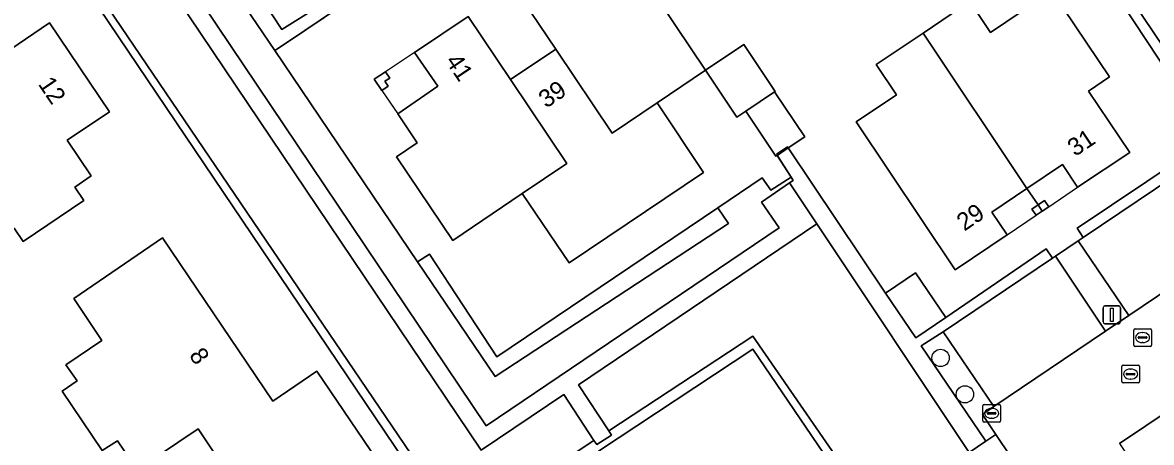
# Model space of a CAD drawing. Extents: x 158793 to 159888, y 384317 to 385256.
# Drawn here: x 158945.2 to 159009.1, y 384656.1 to 384679.8 of the extents above; entities that cross this region are included whole.
import ezdxf

# ---------------------------------------------------------------- set-up
doc = ezdxf.new("R2010")
doc.units = 0
for name, color, linetype in [('IMGEO_Boom', 7, 'Continuous'), ('IMGEO_Erf', 7, 'Continuous'), ('IMGEO_Groenvoorziening', 7, 'Continuous'), ('IMGEO_Haag', 7, 'Continuous'), ('IMGEO_Kolk', 7, 'Continuous'), ('IMGEO_Lichtmast', 7, 'Continuous'), ('IMGEO_Pand', 7, 'Continuous'), ('IMGEO_Pand_nummerreeks', 7, 'Continuous'), ('IMGEO_Pand_overbouw', 7, 'Continuous'), ('IMGEO_Parkeervlak_open', 7, 'Continuous'), ('IMGEO_Rijbaan_lokaal_open', 7, 'Continuous'), ('IMGEO_Rioolput', 7, 'Continuous'), ('IMGEO_Voetpad_halfverhard', 7, 'Continuous'), ('IMGEO_Voetpad_op_trap', 7, 'Continuous'), ('IMGEO_Voetpad_open', 7, 'Continuous')]:
    doc.layers.add(name, color=color, linetype=linetype)

msp = doc.modelspace()

# ---------------------------------------------------------------- linework, layer by layer
at = {"layer": 'IMGEO_Boom'}
for centre in [(158997.181, 384660.854), (158998.561, 384658.795)]:
    msp.add_circle(centre, 0.489, dxfattribs=at)
at = {"layer": 'IMGEO_Erf'}
for points in [[(158970.042, 384650.292), (158941.462, 384692.581)], [(159010.822, 384675.811), (159003.482, 384686.92)], [(158964.603, 384681.689), (158960.312, 384678.787), (158959.482, 384678.23), (158967.571, 384666.287), (158968.249, 384666.719), (158972.066, 384660.915), (158984.575, 384669.342), (158987.078, 384671.028), (158987.567, 384670.347), (158988.717, 384671.076), (158987.933, 384672.307), (158987.864, 384672.261), (158986.157, 384674.802), (158985.655, 384674.465), (158983.867, 384677.125), (158986.034, 384678.581), (158987.822, 384675.921), (158987.783, 384675.894), (158989.49, 384673.354), (158988.552, 384672.723), (158994.069, 384664.524), (158995.771, 384665.671), (158997.48, 384663.137), (159003.151, 384667.014), (159003.509, 384666.492), (159003.688, 384666.613), (159004.967, 384667.473), (159005.247, 384667.662), (159004.91, 384668.192), (159010.81, 384672.13)], [(158997.226, 384645.658), (158986.56, 384661.35), (158977.807, 384655.577)]]:
    msp.add_lwpolyline(points, dxfattribs=at)
for points in [[(158947.724, 384673.172), (158949.095, 384671.141), (158948.169, 384670.516), (158948.678, 384669.761), (158945.239, 384667.438), (158944.73, 384668.193), (158940.56, 384665.377), (158938.371, 384668.635), (158934.992, 384666.367), (158932.559, 384669.992), (158930.189, 384673.523), (158933.543, 384675.788), (158931.351, 384679.049), (158936.953, 384682.824), (158934.795, 384686.024), (158938.817, 384688.731), (158942.46, 384683.305), (158940.633, 384682.078), (158943.587, 384677.678), (158946.74, 384679.793), (158950.125, 384674.776)], [(158983.867, 384677.125), (158981.131, 384675.27), (158983.766, 384671.337), (158976.155, 384666.222), (158973.499, 384670.144), (158969.575, 384667.487), (158966.374, 384672.215), (158967.556, 384673.016), (158966.448, 384674.653), (158968.717, 384676.209), (158967.399, 384678.13), (158970.433, 384680.157), (158972.831, 384676.593), (158975.391, 384678.315), (158972.994, 384681.876), (158975.99, 384683.884), (158977.304, 384681.96), (158979.58, 384683.515)], [(158993.536, 384677.447), (158996.189, 384679.224), (158998.841, 384681.001), (159000.016, 384679.247), (159003.486, 384681.6), (159006.744, 384676.751), (159005.562, 384675.944), (159007.89, 384672.465), (159004.941, 384670.502), (159004.077, 384671.792), (159002.074, 384670.439), (159000.077, 384669.091), (159000.945, 384667.812), (158998.004, 384665.834), (158992.405, 384674.193), (158994.691, 384675.724)], [(158965.721, 384676.492), (158965.905, 384676.221), (158965.549, 384675.98), (158965.123, 384676.61), (158965.754, 384677.032), (158965.993, 384676.674)], [(159002.699, 384669.506), (159003.072, 384669.756), (159003.309, 384669.404), (159002.936, 384669.153), (159002.587, 384668.918), (159002.35, 384669.271)], [(158959.111, 384650.898), (158956.816, 384649.346), (158960.067, 384644.506), (158954.829, 384640.992), (158949.853, 384648.386), (158951.172, 384649.295), (158950.952, 384649.62), (158951.817, 384650.223), (158949.791, 384653.25), (158951.688, 384654.533), (158950.579, 384656.17), (158949.72, 384655.614), (158947.442, 384658.977), (158948.29, 384659.551), (158947.666, 384660.472), (158949.703, 384661.834), (158948.108, 384664.221), (158953.136, 384667.637), (158959.371, 384658.409), (158961.876, 384660.105), (158965.286, 384655.074)]]:
    msp.add_lwpolyline(points, close=True, dxfattribs=at)
at = {"layer": 'IMGEO_Groenvoorziening'}
for points in [[(158922.109, 384671.989), (158924.962, 384667.694), (158929.431, 384670.782), (158930.599, 384671.589), (158928.67, 384674.688), (158928.077, 384675.641), (158930.702, 384677.442), (158927, 384683.401), (158941.507, 384693.215), (158970.058, 384651.22), (158977.555, 384656.193), (158975.853, 384658.793), (158971.165, 384655.643), (158941.388, 384699.818)], [(158941.462, 384692.581), (158970.042, 384650.292), (158977.807, 384655.577), (158986.56, 384661.35), (158997.226, 384645.658), (159005.347, 384633.805), (158991.18, 384624.297), (158986.877, 384630.783), (158982.198, 384627.503), (158982.566, 384626.956), (158986.69, 384629.795), (158990.973, 384623.592), (159006.114, 384633.802), (158986.551, 384662.087), (158978.394, 384656.739), (158978.554, 384656.496), (158977.714, 384655.951), (158977.555, 384656.193), (158970.058, 384651.22), (158941.507, 384693.215)], [(158998.801, 384655.513), (158990.17, 384668.443), (158976.688, 384659.337), (158978.394, 384656.739), (158986.551, 384662.087), (159006.114, 384633.802)]]:
    msp.add_lwpolyline(points, dxfattribs=at)
for points in [[(159011.423, 384671.817), (159013.342, 384673.159), (159004.533, 384686.241), (158999.536, 384693.676), (158999.092, 384693.395), (159001.782, 384689.447), (159003.482, 384686.92), (159010.822, 384675.811), (159012.516, 384673.264), (159010.81, 384672.13), (159004.91, 384668.192), (159005.247, 384667.662)], [(158967.066, 384683.335), (158968.288, 384684.196), (158967.901, 384684.656), (158961.741, 384680.499), (158961.705, 384680.553), (158959.891, 384679.427), (158956.395, 384684.743), (158955.484, 384684.134), (158959.482, 384678.23), (158960.312, 384678.787), (158964.603, 384681.689)], [(158958.961, 384684.691), (158957.755, 384683.883), (158956.927, 384685.098), (158956.395, 384684.743), (158959.891, 384679.427), (158961.705, 384680.553)], [(158955.484, 384684.134), (158955.391, 384684.072), (158953.921, 384683.081), (158971.449, 384657.024), (158988.039, 384668.203), (158987.037, 384669.652), (158988.632, 384670.744), (158988.838, 384670.885), (158988.717, 384671.076), (158987.567, 384670.347), (158987.078, 384671.028), (158984.575, 384669.342), (158985.168, 384668.461), (158971.956, 384659.812), (158967.571, 384666.287), (158959.482, 384678.23)], [(158988.552, 384672.723), (158987.933, 384672.307), (158988.717, 384671.076), (158988.838, 384670.885), (158988.632, 384670.744), (158990.17, 384668.443), (158998.801, 384655.513), (158999.744, 384656.146), (158996.09, 384661.53), (158997.323, 384662.331), (159003.509, 384666.492), (159003.151, 384667.014), (158997.48, 384663.137), (158995.778, 384661.99), (158994.069, 384664.524)], [(158985.168, 384668.461), (158984.575, 384669.342), (158972.066, 384660.915), (158968.249, 384666.719), (158967.571, 384666.287), (158971.956, 384659.812)], [(158997.323, 384662.331), (158996.09, 384661.53), (158999.744, 384656.146), (159000.315, 384656.529), (158999.55, 384657.663), (159000.193, 384658.111)]]:
    msp.add_lwpolyline(points, close=True, dxfattribs=at)
at = {"layer": 'IMGEO_Haag'}
for points in [[(159004.533, 384686.241), (158999.536, 384693.676), (158999.092, 384693.395), (159001.782, 384689.447), (159003.482, 384686.92), (159010.822, 384675.811), (159012.516, 384673.264), (159010.81, 384672.13), (159004.91, 384668.192), (159005.247, 384667.662), (159011.423, 384671.817), (159013.342, 384673.159)], [(158956.395, 384684.743), (158955.484, 384684.134), (158959.482, 384678.23), (158960.312, 384678.787), (158967.131, 384683.37), (158968.288, 384684.196), (158967.901, 384684.656), (158961.741, 384680.499), (158961.705, 384680.553), (158959.891, 384679.427)], [(158994.069, 384664.524), (158988.508, 384672.788), (158987.887, 384672.379), (158988.717, 384671.076), (158988.838, 384670.885), (158988.632, 384670.744), (158990.17, 384668.443), (158998.801, 384655.513), (158999.744, 384656.146), (158996.09, 384661.53), (158997.323, 384662.331), (159003.509, 384666.492), (159003.151, 384667.014), (158997.48, 384663.137), (158995.778, 384661.99)], [(158985.168, 384668.461), (158984.575, 384669.342), (158972.066, 384660.915), (158968.249, 384666.719), (158967.571, 384666.287), (158971.956, 384659.812)]]:
    msp.add_lwpolyline(points, close=True, dxfattribs=at)
msp.add_lwpolyline([(158941.462, 384692.581), (158970.042, 384650.292), (158977.807, 384655.577), (158986.56, 384661.35), (158997.226, 384645.658), (159005.347, 384633.805), (158991.18, 384624.297), (158986.877, 384630.783), (158982.198, 384627.503), (158982.566, 384626.956), (158986.69, 384629.795), (158990.973, 384623.592), (159006.114, 384633.802), (158986.551, 384662.087), (158978.394, 384656.739), (158978.554, 384656.496), (158977.714, 384655.951), (158977.555, 384656.193), (158970.058, 384651.22), (158941.507, 384693.215)], dxfattribs=at)
at = {"layer": 'IMGEO_Kolk'}
for p, q in [((158999.575, 384657.296), (158999.575, 384658.148)), ((158999.65, 384658.222), (159000.502, 384658.222)), ((158999.877, 384657.765), (159000.275, 384657.765)), ((159000.063, 384658.002), (159000.088, 384658.002)), ((159000.576, 384658.148), (159000.576, 384657.296)), ((159000.502, 384657.222), (158999.65, 384657.222)), ((158999.834, 384657.716), (158999.834, 384657.728)), ((159000.272, 384657.679), (158999.874, 384657.679)), ((159000.086, 384657.442), (159000.061, 384657.442)), ((159000.318, 384657.728), (159000.318, 384657.716))]:
    msp.add_line(p, q, dxfattribs=at)
for points in [[(158999.575, 384657.296), (158999.575, 384658.148)], [(158999.65, 384658.222), (159000.502, 384658.222)], [(159000.576, 384658.148), (159000.576, 384657.296)], [(159000.502, 384657.222), (158999.65, 384657.222)]]:
    msp.add_lwpolyline(points, dxfattribs=at)
for centre, radius, start, end in [((158999.652, 384658.146), 0.0765, 91.55205, 178.44795), ((158999.652, 384658.146), 0.0765, 91.55205, 178.44795), ((158999.874, 384657.725), 0.0403, 85.87752, 175.75265), ((159000.279, 384657.727), 0.0386, 1.73085, 96.63898), ((159000.5, 384658.146), 0.0765, 1.55205, 88.44795), ((159000.5, 384658.146), 0.0765, 1.55205, 88.44795), ((158999.652, 384657.298), 0.0765, 181.55205, 268.44795), ((158999.652, 384657.298), 0.0765, 181.55205, 268.44795), ((158999.871, 384657.715), 0.0366, 178.93798, 274.71019), ((159000.275, 384657.722), 0.043, 264.86636, 352.45326), ((159000.5, 384657.298), 0.0765, 271.55205, 358.44795), ((159000.5, 384657.298), 0.0765, 271.55205, 358.44795)]:
    msp.add_arc(centre, radius, start, end, dxfattribs=at)
for centre, major_axis, ratio, start_param, end_param in [((159000.062, 384657.722), (-0.387, 0.002), 0.722429, 4.712389, 7.853982), ((159000.087, 384657.722), (-0.39, 0.002), 0.717154, 1.570796, 4.712389)]:
    msp.add_ellipse(centre, major_axis=major_axis, ratio=ratio, start_param=start_param, end_param=end_param, dxfattribs=at)
at = {"layer": 'IMGEO_Lichtmast'}
for p, q in [((159006.378, 384662.89), (159006.378, 384663.69)), ((159006.378, 384663.69), (159006.378, 384662.89)), ((159006.478, 384663.79), (159007.268, 384663.79)), ((159007.268, 384663.79), (159006.478, 384663.79)), ((159007.368, 384663.69), (159007.368, 384662.89)), ((159007.368, 384662.89), (159007.368, 384663.69)), ((159007.268, 384662.79), (159006.478, 384662.79)), ((159006.478, 384662.79), (159007.268, 384662.79))]:
    msp.add_line(p, q, dxfattribs=at)
msp.add_lwpolyline([(159006.798, 384663.665), (159006.948, 384663.665), (159006.948, 384662.915), (159006.798, 384662.915), (159006.798, 384663.665)], dxfattribs=at)
for centre, start, end in [((159006.478, 384663.69), 90, 180), ((159006.478, 384663.69), 90, 180), ((159007.268, 384663.69), 0, 90), ((159007.268, 384663.69), 360, 90), ((159006.478, 384662.89), 180, 270), ((159006.478, 384662.89), 180, 270), ((159007.268, 384662.89), 270, 0), ((159007.268, 384662.89), 270, 0)]:
    msp.add_arc(centre, 0.1, start, end, dxfattribs=at)
at = {"layer": 'IMGEO_Pand'}
for points in [[(158979.58, 384683.515), (158977.304, 384681.96), (158975.99, 384683.884), (158972.994, 384681.876), (158975.391, 384678.315), (158978.59, 384673.563), (158981.131, 384675.27), (158983.867, 384677.125)], [(159005.562, 384675.944), (159006.744, 384676.751), (159003.486, 384681.6), (159000.016, 384679.247), (158998.841, 384681.001), (158996.189, 384679.224), (159002.074, 384670.439), (159004.077, 384671.792), (159004.941, 384670.502), (159007.89, 384672.465)], [(158972.831, 384676.593), (158970.433, 384680.157), (158967.399, 384678.13), (158968.717, 384676.209), (158966.448, 384674.653), (158967.556, 384673.016), (158966.374, 384672.215), (158969.575, 384667.487), (158973.499, 384670.144), (158976.027, 384671.842)], [(158947.724, 384673.172), (158950.125, 384674.776), (158946.74, 384679.793), (158943.587, 384677.678), (158943.725, 384677.475), (158932.559, 384669.992), (158934.992, 384666.367), (158938.371, 384668.635), (158940.56, 384665.377), (158944.73, 384668.193), (158945.239, 384667.438), (158948.678, 384669.761), (158948.169, 384670.516), (158949.095, 384671.141)], [(158996.189, 384679.224), (158993.536, 384677.447), (158994.691, 384675.724), (158992.405, 384674.193), (158998.004, 384665.834), (159000.945, 384667.812), (159000.077, 384669.091), (159002.074, 384670.439)], [(158981.131, 384675.27), (158978.59, 384673.563), (158975.391, 384678.315), (158972.831, 384676.593), (158976.027, 384671.842), (158973.499, 384670.144), (158976.155, 384666.222), (158983.766, 384671.337)], [(158983.867, 384677.125), (158985.655, 384674.465), (158986.157, 384674.802), (158987.783, 384675.894), (158987.822, 384675.921), (158986.034, 384678.581)], [(158965.754, 384677.032), (158965.123, 384676.61), (158965.549, 384675.98), (158965.905, 384676.221), (158965.721, 384676.492), (158965.993, 384676.674)], [(158987.783, 384675.894), (158986.157, 384674.802), (158987.864, 384672.261), (158987.933, 384672.307), (158988.552, 384672.723), (158989.49, 384673.354)], [(159002.699, 384669.506), (159002.35, 384669.271), (159002.587, 384668.918), (159002.936, 384669.153)], [(159003.072, 384669.756), (159002.699, 384669.506), (159002.936, 384669.153), (159003.309, 384669.404)], [(158953.136, 384667.637), (158948.108, 384664.221), (158949.703, 384661.834), (158947.666, 384660.472), (158948.29, 384659.551), (158947.442, 384658.977), (158949.72, 384655.614), (158950.579, 384656.17), (158951.688, 384654.533), (158955.154, 384656.841), (158959.111, 384650.898), (158965.286, 384655.074), (158961.876, 384660.105), (158959.371, 384658.409)], [(158995.771, 384665.671), (158994.069, 384664.524), (158995.778, 384661.99), (158997.48, 384663.137)], [(158951.688, 384654.533), (158949.791, 384653.25), (158951.817, 384650.223), (158950.952, 384649.62), (158951.172, 384649.295), (158949.853, 384648.386), (158954.829, 384640.992), (158960.067, 384644.506), (158956.816, 384649.346), (158959.111, 384650.898), (158955.154, 384656.841)]]:
    msp.add_lwpolyline(points, close=True, dxfattribs=at)
at = {"layer": 'IMGEO_Pand_overbouw'}
for points in [[(158965.754, 384677.032), (158965.123, 384676.61), (158965.549, 384675.98), (158966.448, 384674.653), (158968.717, 384676.209), (158967.399, 384678.13)], [(159002.074, 384670.439), (159002.699, 384669.506), (159002.936, 384669.153), (159003.309, 384669.404), (159004.941, 384670.502), (159004.077, 384671.792)], [(159002.587, 384668.918), (159002.936, 384669.153), (159002.699, 384669.506), (159002.074, 384670.439), (159000.077, 384669.091), (159000.945, 384667.812)]]:
    msp.add_lwpolyline(points, close=True, dxfattribs=at)
at = {"layer": 'IMGEO_Parkeervlak_open'}
for points in [[(159014.269, 384667.587), (159011.423, 384671.817), (159005.247, 384667.662), (159004.967, 384667.473), (159007.845, 384663.262)], [(159003.688, 384666.613), (159003.509, 384666.492), (158997.323, 384662.331), (159000.193, 384658.111), (159006.515, 384662.367)], [(159017.806, 384663.05), (159007.314, 384656.012), (159010.152, 384651.77), (159020.666, 384658.822)]]:
    msp.add_lwpolyline(points, close=True, dxfattribs=at)
at = {"layer": 'IMGEO_Rijbaan_lokaal_open'}
for points in [[(159004.533, 384686.241), (159013.342, 384673.159)], [(159014.269, 384667.587), (159007.845, 384663.262), (159006.515, 384662.367), (159000.193, 384658.111), (158999.55, 384657.663), (159000.315, 384656.529), (159001.978, 384654.065)], [(159007.314, 384656.012), (159017.806, 384663.05), (159019.37, 384664.148), (159022.24, 384659.867), (159024.937, 384655.845)]]:
    msp.add_lwpolyline(points, dxfattribs=at)
at = {"layer": 'IMGEO_Rioolput'}
for p, q in [((159008.117, 384661.579), (159008.117, 384662.431)), ((159008.192, 384662.505), (159009.044, 384662.505)), ((159008.605, 384662.285), (159008.63, 384662.285)), ((159009.118, 384662.431), (159009.118, 384661.579)), ((159008.376, 384661.999), (159008.376, 384662.011)), ((159008.814, 384661.962), (159008.416, 384661.962)), ((159008.419, 384662.048), (159008.817, 384662.048)), ((159008.628, 384661.725), (159008.603, 384661.725)), ((159008.86, 384662.011), (159008.86, 384661.999)), ((159009.044, 384661.505), (159008.192, 384661.505)), ((159007.438, 384659.514), (159007.438, 384660.366)), ((159007.513, 384660.44), (159008.365, 384660.44)), ((159008.439, 384660.366), (159008.439, 384659.514)), ((159007.697, 384659.934), (159007.697, 384659.946)), ((159008.135, 384659.897), (159007.737, 384659.897)), ((159007.74, 384659.983), (159008.138, 384659.983)), ((159007.949, 384659.66), (159007.924, 384659.66)), ((159007.926, 384660.22), (159007.951, 384660.22)), ((159008.181, 384659.946), (159008.181, 384659.934)), ((159008.365, 384659.44), (159007.513, 384659.44))]:
    msp.add_line(p, q, dxfattribs=at)
for points in [[(159008.117, 384661.579), (159008.117, 384662.431)], [(159008.192, 384662.505), (159009.044, 384662.505)], [(159009.118, 384662.431), (159009.118, 384661.579)], [(159009.044, 384661.505), (159008.192, 384661.505)], [(159007.438, 384659.514), (159007.438, 384660.366)], [(159007.513, 384660.44), (159008.365, 384660.44)], [(159008.439, 384660.366), (159008.439, 384659.514)], [(159008.365, 384659.44), (159007.513, 384659.44)]]:
    msp.add_lwpolyline(points, dxfattribs=at)
for centre, radius, start, end in [((159008.194, 384662.429), 0.0765, 91.55205, 178.44795), ((159008.194, 384662.429), 0.0765, 91.55205, 178.44795), ((159009.042, 384662.429), 0.0765, 1.55205, 88.44795), ((159009.042, 384662.429), 0.0765, 1.55205, 88.44795), ((159008.194, 384661.581), 0.0765, 181.55205, 268.44795), ((159008.194, 384661.581), 0.0765, 181.55205, 268.44795), ((159008.416, 384662.008), 0.0403, 85.87752, 175.75265), ((159008.413, 384661.998), 0.0366, 178.93798, 274.71019), ((159008.817, 384662.005), 0.043, 264.86636, 352.45326), ((159008.821, 384662.01), 0.0386, 1.73085, 96.63898), ((159009.042, 384661.581), 0.0765, 271.55205, 358.44795), ((159009.042, 384661.581), 0.0765, 271.55205, 358.44795), ((159007.515, 384660.364), 0.0765, 91.55205, 178.44795), ((159007.515, 384660.364), 0.0765, 91.55205, 178.44795), ((159008.363, 384660.364), 0.0765, 1.55205, 88.44795), ((159008.363, 384660.364), 0.0765, 1.55205, 88.44795), ((159007.737, 384659.943), 0.0403, 85.87752, 175.75265), ((159007.734, 384659.933), 0.0366, 178.93798, 274.71019), ((159008.138, 384659.94), 0.043, 264.86636, 352.45326), ((159008.142, 384659.945), 0.0386, 1.73085, 96.63898), ((159007.515, 384659.516), 0.0765, 181.55205, 268.44795), ((159007.515, 384659.516), 0.0765, 181.55205, 268.44795), ((159008.363, 384659.516), 0.0765, 271.55205, 358.44795), ((159008.363, 384659.516), 0.0765, 271.55205, 358.44795)]:
    msp.add_arc(centre, radius, start, end, dxfattribs=at)
for centre, major_axis, ratio, start_param, end_param in [((159008.604, 384662.005), (-0.387, 0.002), 0.722429, 4.712389, 7.853982), ((159008.629, 384662.005), (-0.39, 0.002), 0.717154, 1.570796, 4.712389), ((159007.925, 384659.94), (-0.387, 0.002), 0.722429, 4.712389, 7.853982), ((159007.95, 384659.94), (-0.39, 0.002), 0.717154, 1.570796, 4.712389)]:
    msp.add_ellipse(centre, major_axis=major_axis, ratio=ratio, start_param=start_param, end_param=end_param, dxfattribs=at)
at = {"layer": 'IMGEO_Voetpad_halfverhard'}
msp.add_lwpolyline([(158942.526, 384699.967), (158942.084, 384700.551), (158938.197, 384703.116), (158936.004, 384699.719), (158937.66, 384698.642), (158939.315, 384701.171), (158941.388, 384699.818), (158971.165, 384655.643), (158975.853, 384658.793), (158977.555, 384656.193), (158977.714, 384655.951), (158978.554, 384656.496), (158978.394, 384656.739), (158976.688, 384659.337), (158990.17, 384668.443), (158988.632, 384670.744), (158987.037, 384669.652), (158988.039, 384668.203), (158971.449, 384657.024), (158953.921, 384683.081), (158955.391, 384684.072), (158953.693, 384686.565), (158952.229, 384685.559)], close=True, dxfattribs=at)
at = {"layer": 'IMGEO_Voetpad_op_trap'}
msp.add_lwpolyline([(159000.315, 384656.529), (158999.744, 384656.146), (158998.801, 384655.513), (159000.472, 384653.033), (159001.389, 384653.661), (159001.978, 384654.065)], close=True, dxfattribs=at)
at = {"layer": 'IMGEO_Voetpad_open'}
msp.add_lwpolyline([(159004.967, 384667.473), (159003.688, 384666.613), (159006.515, 384662.367), (159007.845, 384663.262)], close=True, dxfattribs=at)

# ---------------------------------------------------------------- texts
at = {"layer": 'IMGEO_Pand_nummerreeks'}
for s, rotation, p in [('41', 303.93608, (158969.117, 384677.634)), ('12', 304.01056, (158946.058, 384676.334)), ('39', 33.92483, (158974.855, 384674.941)), ('31', 33.64981, (159004.798, 384672.209)), ('29', 33.92483, (158998.527, 384667.993)), ('8', 304.04494, (158954.604, 384660.998))]:
    msp.add_text(s, height=1, rotation=rotation, dxfattribs=at).set_placement(p)

doc.saveas('drawing.dxf')
